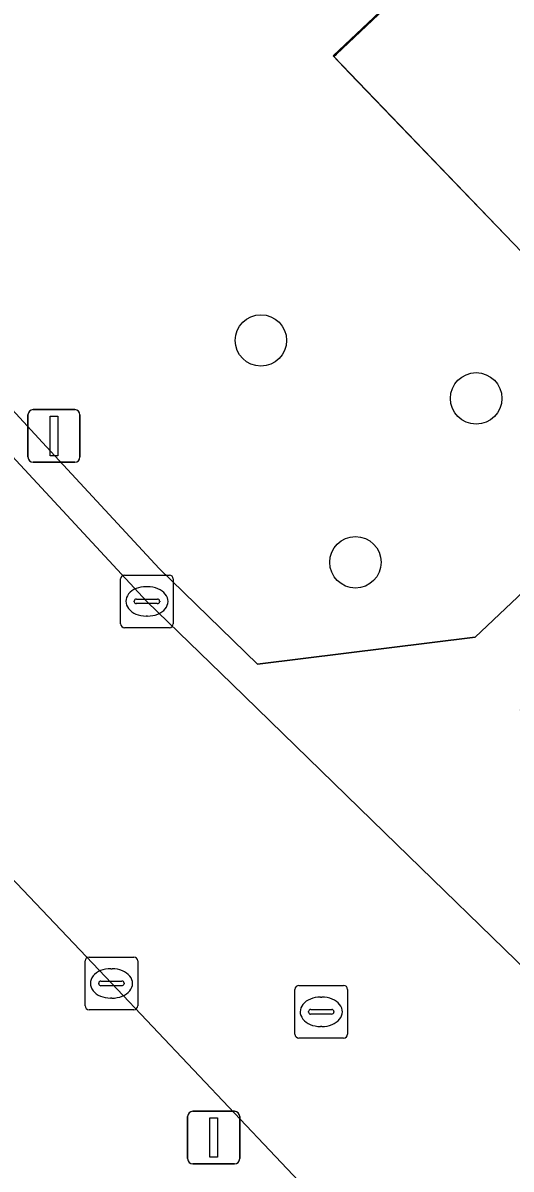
# Model space of a CAD drawing. Extents: x 162523 to 163266, y 381230 to 382050.
# Drawn here: x 163087.48 to 163096.76, y 381512.12 to 381533.91 of the extents above; entities that cross this region are included whole.
import ezdxf

# ---------------------------------------------------------------- set-up
doc = ezdxf.new("R2010")
doc.units = 0
for name, color, linetype in [('IMGEO_Boom', 7, 'Continuous'), ('IMGEO_Groenvoorziening', 7, 'Continuous'), ('IMGEO_Hek', 7, 'Continuous'), ('IMGEO_Kolk', 7, 'Continuous'), ('IMGEO_Lichtmast', 7, 'Continuous'), ('IMGEO_Rijbaan_lokaal_open', 7, 'Continuous'), ('IMGEO_Rioolput', 7, 'Continuous'), ('IMGEO_Terreindeel_onvherhard', 7, 'Continuous'), ('IMGEO_Verkeersbordpaal', 7, 'Continuous'), ('IMGEO_Voetpad_open', 7, 'Continuous')]:
    doc.layers.add(name, color=color, linetype=linetype)

msp = doc.modelspace()

# ---------------------------------------------------------------- linework, layer by layer
at = {"layer": 'IMGEO_Boom'}
for centre in [(163092.002, 381527.871), (163096.095, 381526.769), (163093.799, 381523.653)]:
    msp.add_circle(centre, 0.489, dxfattribs=at)
at = {"layer": 'IMGEO_Groenvoorziening'}
msp.add_lwpolyline([(163080.703, 381533.656), (163086.829, 381527.033), (163087.847, 381525.932), (163090.067, 381523.532), (163091.94, 381521.715), (163096.075, 381522.227), (163100.23, 381526.152), (163093.387, 381533.266), (163093.437, 381533.314), (163102.644, 381542.005)], dxfattribs=at)
at = {"layer": 'IMGEO_Hek'}
msp.add_lwpolyline([(163109.722, 381536.777), (163108.648, 381535.721), (163109.119, 381535.274), (163109.501, 381534.911), (163100.23, 381526.152), (163099.858, 381526.539), (163098.933, 381527.502), (163093.687, 381532.954), (163093.375, 381533.278), (163102.639, 381542.019), (163102.798, 381541.851), (163103.225, 381541.401), (163107.525, 381536.867), (163108.574, 381537.847)], dxfattribs=at)
at = {"layer": 'IMGEO_Kolk'}
for p, q in [((163089.41, 381523.41), (163090.262, 381523.41)), ((163089.335, 381522.484), (163089.335, 381523.336)), ((163089.823, 381523.19), (163089.848, 381523.19)), ((163090.336, 381523.336), (163090.336, 381522.484)), ((163089.594, 381522.904), (163089.594, 381522.916)), ((163089.637, 381522.953), (163090.035, 381522.953)), ((163090.078, 381522.916), (163090.078, 381522.904)), ((163090.032, 381522.867), (163089.634, 381522.867)), ((163089.846, 381522.63), (163089.821, 381522.63)), ((163090.262, 381522.41), (163089.41, 381522.41)), ((163088.66, 381515.222), (163088.66, 381516.074)), ((163088.735, 381516.148), (163089.587, 381516.148)), ((163089.661, 381516.074), (163089.661, 381515.222)), ((163089.148, 381515.928), (163089.173, 381515.928)), ((163088.919, 381515.642), (163088.919, 381515.654)), ((163089.357, 381515.605), (163088.959, 381515.605)), ((163088.962, 381515.691), (163089.36, 381515.691)), ((163089.403, 381515.654), (163089.403, 381515.642)), ((163089.171, 381515.368), (163089.146, 381515.368)), ((163089.587, 381515.148), (163088.735, 381515.148))]:
    msp.add_line(p, q, dxfattribs=at)
for points in [[(163089.41, 381523.41), (163090.262, 381523.41)], [(163089.335, 381522.484), (163089.335, 381523.336)], [(163090.336, 381523.336), (163090.336, 381522.484)], [(163090.262, 381522.41), (163089.41, 381522.41)], [(163088.66, 381515.222), (163088.66, 381516.074)], [(163088.735, 381516.148), (163089.587, 381516.148)], [(163089.661, 381516.074), (163089.661, 381515.222)], [(163089.587, 381515.148), (163088.735, 381515.148)]]:
    msp.add_lwpolyline(points, dxfattribs=at)
for centre, radius, start, end in [((163089.412, 381523.334), 0.0765, 91.552, 178.448), ((163089.412, 381523.334), 0.0765, 91.552, 178.448), ((163090.26, 381523.334), 0.0765, 1.552, 88.448), ((163090.26, 381523.334), 0.0765, 1.552, 88.448), ((163089.634, 381522.913), 0.0403, 85.8775, 175.7526), ((163090.039, 381522.915), 0.0386, 1.7309, 96.639), ((163089.631, 381522.903), 0.0366, 178.938, 274.7102), ((163090.035, 381522.91), 0.043, 264.8664, 352.4533), ((163089.412, 381522.486), 0.0765, 181.552, 268.448), ((163089.412, 381522.486), 0.0765, 181.552, 268.448), ((163090.26, 381522.486), 0.0765, 271.552, 358.448), ((163090.26, 381522.486), 0.0765, 271.552, 358.448), ((163088.737, 381516.072), 0.0765, 91.552, 178.448), ((163088.737, 381516.072), 0.0765, 91.552, 178.448), ((163089.585, 381516.072), 0.0765, 1.552, 88.448), ((163089.585, 381516.072), 0.0765, 1.552, 88.448), ((163088.959, 381515.651), 0.0403, 85.8775, 175.7526), ((163088.956, 381515.641), 0.0366, 178.938, 274.7102), ((163089.36, 381515.648), 0.043, 264.8664, 352.4533), ((163089.364, 381515.653), 0.0386, 1.7309, 96.639), ((163088.737, 381515.224), 0.0765, 181.552, 268.448), ((163088.737, 381515.224), 0.0765, 181.552, 268.448), ((163089.585, 381515.224), 0.0765, 271.552, 358.448), ((163089.585, 381515.224), 0.0765, 271.552, 358.448)]:
    msp.add_arc(centre, radius, start, end, dxfattribs=at)
for centre, major_axis, ratio, start_param, end_param in [((163089.822, 381522.91), (-0.387, 0.002), 0.722429, 4.712389, 7.853982), ((163089.847, 381522.91), (-0.39, 0.002), 0.717154, 1.570796, 4.712389), ((163089.147, 381515.648), (-0.387, 0.002), 0.722429, 4.712389, 7.853982), ((163089.172, 381515.648), (-0.39, 0.002), 0.717154, 1.570796, 4.712389)]:
    msp.add_ellipse(centre, major_axis=major_axis, ratio=ratio, start_param=start_param, end_param=end_param, dxfattribs=at)
at = {"layer": 'IMGEO_Lichtmast'}
for p, q in [((163090.61, 381512.317), (163090.61, 381513.117)), ((163090.61, 381513.117), (163090.61, 381512.317)), ((163090.71, 381513.217), (163091.5, 381513.217)), ((163091.5, 381513.217), (163090.71, 381513.217)), ((163091.6, 381513.117), (163091.6, 381512.317)), ((163091.6, 381512.317), (163091.6, 381513.117)), ((163091.5, 381512.217), (163090.71, 381512.217)), ((163090.71, 381512.217), (163091.5, 381512.217))]:
    msp.add_line(p, q, dxfattribs=at)
msp.add_lwpolyline([(163091.03, 381513.092), (163091.18, 381513.092), (163091.18, 381512.342), (163091.03, 381512.342), (163091.03, 381513.092)], dxfattribs=at)
for centre, start, end in [((163090.71, 381513.117), 90, 180), ((163090.71, 381513.117), 90, 180), ((163091.5, 381513.117), 0, 90), ((163091.5, 381513.117), 360, 90), ((163090.71, 381512.317), 180, 270), ((163090.71, 381512.317), 180, 270), ((163091.5, 381512.317), 270, 0), ((163091.5, 381512.317), 270, 0)]:
    msp.add_arc(centre, 0.1, start, end, dxfattribs=at)
at = {"layer": 'IMGEO_Rijbaan_lokaal_open'}
for points in [[(163102.323, 381510.571), (163100.274, 381512.762), (163094.355, 381518.519), (163091.451, 381521.34), (163089.836, 381522.91), (163080.697, 381532.76)], [(163076.974, 381528.282), (163079.513, 381525.79), (163086.854, 381518.075), (163086.997, 381517.925), (163089.162, 381515.65), (163103.975, 381500), (163105.324, 381498.575), (163121.57, 381481.459), (163135.737, 381466.525), (163136.881, 381465.319), (163146.524, 381455.102), (163147.369, 381454.206), (163150.172, 381451.237), (163155.025, 381446.086), (163166.031, 381434.407), (163170.413, 381429.933)]]:
    msp.add_lwpolyline(points, dxfattribs=at)
at = {"layer": 'IMGEO_Rioolput'}
for p, q in [((163092.649, 381514.682), (163092.649, 381515.534)), ((163092.724, 381515.608), (163093.576, 381515.608)), ((163093.65, 381515.534), (163093.65, 381514.682)), ((163093.137, 381515.388), (163093.162, 381515.388)), ((163092.908, 381515.102), (163092.908, 381515.114)), ((163092.951, 381515.151), (163093.349, 381515.151)), ((163093.392, 381515.114), (163093.392, 381515.102)), ((163093.346, 381515.065), (163092.948, 381515.065)), ((163093.16, 381514.828), (163093.135, 381514.828)), ((163093.576, 381514.608), (163092.724, 381514.608))]:
    msp.add_line(p, q, dxfattribs=at)
for points in [[(163092.649, 381514.682), (163092.649, 381515.534)], [(163092.724, 381515.608), (163093.576, 381515.608)], [(163093.65, 381515.534), (163093.65, 381514.682)], [(163093.576, 381514.608), (163092.724, 381514.608)]]:
    msp.add_lwpolyline(points, dxfattribs=at)
for centre, radius, start, end in [((163092.726, 381515.532), 0.0765, 91.552, 178.448), ((163092.726, 381515.532), 0.0765, 91.552, 178.448), ((163093.574, 381515.532), 0.0765, 1.552, 88.448), ((163093.574, 381515.532), 0.0765, 1.552, 88.448), ((163092.948, 381515.111), 0.0403, 85.8775, 175.7526), ((163092.945, 381515.101), 0.0366, 178.938, 274.7102), ((163093.349, 381515.108), 0.043, 264.8664, 352.4533), ((163093.353, 381515.113), 0.0386, 1.7309, 96.639), ((163092.726, 381514.684), 0.0765, 181.552, 268.448), ((163092.726, 381514.684), 0.0765, 181.552, 268.448), ((163093.574, 381514.684), 0.0765, 271.552, 358.448), ((163093.574, 381514.684), 0.0765, 271.552, 358.448)]:
    msp.add_arc(centre, radius, start, end, dxfattribs=at)
for centre, major_axis, ratio, start_param, end_param in [((163093.136, 381515.108), (-0.387, 0.002), 0.722429, 4.712389, 7.853982), ((163093.161, 381515.108), (-0.39, 0.002), 0.717154, 1.570796, 4.712389)]:
    msp.add_ellipse(centre, major_axis=major_axis, ratio=ratio, start_param=start_param, end_param=end_param, dxfattribs=at)
at = {"layer": 'IMGEO_Terreindeel_onvherhard'}
msp.add_lwpolyline([(163102.644, 381542.005), (163093.437, 381533.314), (163093.387, 381533.266), (163100.23, 381526.152), (163109.484, 381534.895)], close=True, dxfattribs=at)
at = {"layer": 'IMGEO_Verkeersbordpaal'}
for p, q in [((163087.573, 381525.655), (163087.573, 381526.455)), ((163087.573, 381526.455), (163087.573, 381525.655)), ((163087.673, 381526.555), (163088.463, 381526.555)), ((163088.463, 381526.555), (163087.673, 381526.555)), ((163088.563, 381526.455), (163088.563, 381525.655)), ((163088.563, 381525.655), (163088.563, 381526.455)), ((163088.463, 381525.555), (163087.673, 381525.555)), ((163087.673, 381525.555), (163088.463, 381525.555))]:
    msp.add_line(p, q, dxfattribs=at)
msp.add_lwpolyline([(163087.993, 381526.43), (163088.143, 381526.43), (163088.143, 381525.68), (163087.993, 381525.68), (163087.993, 381526.43)], dxfattribs=at)
for centre, start, end in [((163087.673, 381526.455), 90, 180), ((163087.673, 381526.455), 90, 180), ((163088.463, 381526.455), 0, 90), ((163088.463, 381526.455), 360, 90), ((163087.673, 381525.655), 180, 270), ((163087.673, 381525.655), 180, 270), ((163088.463, 381525.655), 270, 0), ((163088.463, 381525.655), 270, 0)]:
    msp.add_arc(centre, 0.1, start, end, dxfattribs=at)
at = {"layer": 'IMGEO_Voetpad_open'}
for points in [[(163108.343, 381509.358), (163102.711, 381515.323), (163101.581, 381516.34), (163098.36, 381519.475), (163096.934, 381520.847), (163110.646, 381533.802), (163111.655, 381532.733), (163116.13, 381536.96), (163115.109, 381538.03), (163122.287, 381544.808), (163120.949, 381545.726), (163114.049, 381539.208), (163109.641, 381535.043), (163109.501, 381534.911), (163109.484, 381534.895), (163100.23, 381526.152), (163096.075, 381522.227), (163091.94, 381521.715), (163090.067, 381523.532), (163087.847, 381525.932), (163086.829, 381527.033), (163080.703, 381533.656)], [(163080.697, 381532.76), (163089.836, 381522.91), (163091.451, 381521.34), (163094.355, 381518.519), (163100.274, 381512.762), (163102.323, 381510.571)], [(163155.025, 381446.086), (163154.664, 381445.741), (163146.963, 381453.818), (163147.369, 381454.206), (163146.524, 381455.102), (163146.16, 381454.755), (163135.32, 381466.126), (163135.737, 381466.525), (163121.57, 381481.459), (163105.324, 381498.575), (163103.975, 381500), (163089.162, 381515.65), (163086.997, 381517.925), (163086.854, 381518.075), (163086.512, 381517.747), (163081.429, 381523.05), (163079.143, 381525.436), (163079.513, 381525.79), (163076.974, 381528.282)]]:
    msp.add_lwpolyline(points, dxfattribs=at)

doc.saveas('drawing.dxf')
